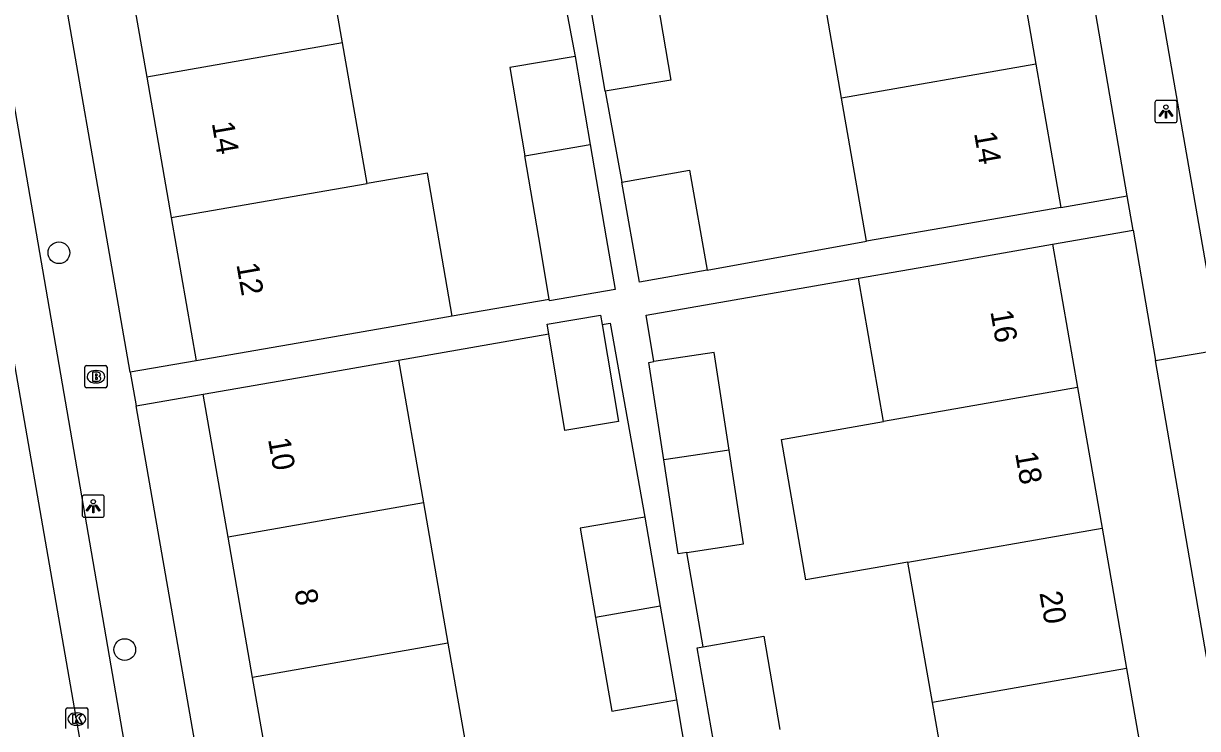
# Model space of a CAD drawing. Extents: x 162880 to 165536, y 384011 to 385179.
# Drawn here: x 164110 to 164162.8, y 384650.1 to 384681.8 of the extents above; entities that cross this region are included whole.
import ezdxf

# ---------------------------------------------------------------- set-up
doc = ezdxf.new("R2010")
doc.units = 0
for name, color, linetype in [('IMGEO_Boom', 7, 'Continuous'), ('IMGEO_Brandkraan', 7, 'Continuous'), ('IMGEO_Kolk', 7, 'Continuous'), ('IMGEO_Lichtpunt', 7, 'Continuous'), ('IMGEO_Pand', 7, 'Continuous'), ('IMGEO_Pand_nummerreeks', 7, 'Continuous'), ('IMGEO_Rijbaan_lokaal_open', 7, 'Continuous'), ('IMGEO_Voetpad_open', 7, 'Continuous')]:
    doc.layers.add(name, color=color, linetype=linetype)

msp = doc.modelspace()

# ---------------------------------------------------------------- linework, layer by layer
at = {"layer": 'IMGEO_Boom'}
for centre in [(164111.637, 384671.447), (164114.596, 384653.602)]:
    msp.add_circle(centre, 0.489, dxfattribs=at)
at = {"layer": 'IMGEO_Brandkraan'}
for p, q in [((164112.801, 384665.447), (164112.801, 384666.299)), ((164112.876, 384666.373), (164113.728, 384666.373)), ((164113.289, 384666.153), (164113.314, 384666.153)), ((164113.802, 384666.299), (164113.802, 384665.447)), ((164113.312, 384665.593), (164113.287, 384665.593)), ((164113.728, 384665.373), (164112.876, 384665.373))]:
    msp.add_line(p, q, dxfattribs=at)
for points in [[(164112.801, 384665.447), (164112.801, 384666.299)], [(164112.876, 384666.373), (164113.728, 384666.373)], [(164113.149, 384666.073), (164113.149, 384665.673), (164113.362, 384665.673)], [(164113.38, 384666.073), (164113.149, 384666.073)], [(164113.328, 384665.992), (164113.274, 384665.992), (164113.274, 384665.916)], [(164113.802, 384666.299), (164113.802, 384665.447)], [(164113.274, 384665.916), (164113.327, 384665.916)], [(164113.336, 384665.84), (164113.274, 384665.84), (164113.274, 384665.759)], [(164113.274, 384665.759), (164113.336, 384665.759)], [(164113.728, 384665.373), (164112.876, 384665.373)]]:
    msp.add_lwpolyline(points, dxfattribs=at)
for centre, radius, start, end in [((164112.878, 384666.297), 0.0765, 91.552, 178.448), ((164112.878, 384666.297), 0.0765, 91.552, 178.448), ((164113.329, 384665.954), 0.0379, 267.8285, 90.9355), ((164113.384, 384665.928), 0.145, 59.4692, 91.5367), ((164113.409, 384665.975), 0.0922, 285.5137, 58.1501), ((164113.726, 384666.297), 0.0765, 1.552, 88.448), ((164113.726, 384666.297), 0.0765, 1.552, 88.448), ((164112.878, 384665.449), 0.0765, 181.552, 268.448), ((164112.878, 384665.449), 0.0765, 181.552, 268.448), ((164113.337, 384665.799), 0.0404, 269.8759, 90.5077), ((164113.368, 384665.924), 0.251, 268.6676, 293.5347), ((164113.414, 384665.783), 0.105, 301.3115, 78.989), ((164113.726, 384665.449), 0.0765, 271.552, 358.448), ((164113.726, 384665.449), 0.0765, 271.552, 358.448)]:
    msp.add_arc(centre, radius, start, end, dxfattribs=at)
for centre, major_axis, ratio, start_param, end_param in [((164113.288, 384665.873), (-0.387, 0.002), 0.722429, 4.712389, 7.853982), ((164113.313, 384665.873), (-0.39, 0.002), 0.717154, 1.570796, 4.712389)]:
    msp.add_ellipse(centre, major_axis=major_axis, ratio=ratio, start_param=start_param, end_param=end_param, dxfattribs=at)
at = {"layer": 'IMGEO_Kolk'}
for p, q in [((164111.943, 384650.055), (164111.943, 384650.907)), ((164112.018, 384650.981), (164112.87, 384650.981)), ((164112.431, 384650.761), (164112.456, 384650.761)), ((164112.944, 384650.907), (164112.944, 384650.055)), ((164112.454, 384650.201), (164112.429, 384650.201))]:
    msp.add_line(p, q, dxfattribs=at)
for points in [[(164111.943, 384650.055), (164111.943, 384650.907)], [(164112.018, 384650.981), (164112.87, 384650.981)], [(164112.264, 384650.681), (164112.387, 384650.681), (164112.387, 384650.53), (164112.517, 384650.681), (164112.681, 384650.681), (164112.535, 384650.53), (164112.688, 384650.281), (164112.536, 384650.281), (164112.451, 384650.445), (164112.387, 384650.378), (164112.387, 384650.281), (164112.264, 384650.281), (164112.264, 384650.681)], [(164112.944, 384650.907), (164112.944, 384650.055)]]:
    msp.add_lwpolyline(points, dxfattribs=at)
for centre, start, end in [((164112.02, 384650.905), 91.552, 178.448), ((164112.02, 384650.905), 91.552, 178.448), ((164112.868, 384650.905), 1.552, 88.448), ((164112.868, 384650.905), 1.552, 88.448)]:
    msp.add_arc(centre, 0.0765, start, end, dxfattribs=at)
for centre, major_axis, ratio, start_param, end_param in [((164112.43, 384650.481), (-0.387, 0.002), 0.722429, 4.712389, 7.853982), ((164112.455, 384650.481), (-0.39, 0.002), 0.717154, 1.570796, 4.712389)]:
    msp.add_ellipse(centre, major_axis=major_axis, ratio=ratio, start_param=start_param, end_param=end_param, dxfattribs=at)
at = {"layer": 'IMGEO_Lichtpunt'}
for p, q in [((164160.92, 384678.197), (164160.92, 384677.39)), ((164160.92, 384678.197), (164160.92, 384677.39)), ((164161.822, 384678.292), (164161.014, 384678.292)), ((164161.822, 384678.292), (164161.014, 384678.292)), ((164161.916, 384677.39), (164161.916, 384678.197)), ((164161.916, 384677.39), (164161.916, 384678.197)), ((164161.014, 384677.296), (164161.822, 384677.296)), ((164161.014, 384677.296), (164161.822, 384677.296)), ((164112.681, 384660.454), (164112.681, 384659.647)), ((164112.681, 384660.454), (164112.681, 384659.647)), ((164113.583, 384660.549), (164112.775, 384660.549)), ((164113.583, 384660.549), (164112.775, 384660.549)), ((164113.677, 384659.647), (164113.677, 384660.454)), ((164113.677, 384659.647), (164113.677, 384660.454)), ((164112.775, 384659.553), (164113.583, 384659.553)), ((164112.775, 384659.553), (164113.583, 384659.553))]:
    msp.add_line(p, q, dxfattribs=at)
for points in [[(164161.294, 384677.861), (164161.333, 384677.833), (164161.145, 384677.571), (164161.107, 384677.598), (164161.294, 384677.861)], [(164161.396, 384677.813), (164161.443, 384677.813), (164161.443, 384677.491), (164161.396, 384677.491), (164161.396, 384677.813)], [(164161.506, 384677.833), (164161.544, 384677.86), (164161.731, 384677.598), (164161.692, 384677.57), (164161.506, 384677.833)], [(164113.055, 384660.118), (164113.094, 384660.09), (164112.906, 384659.828), (164112.868, 384659.855), (164113.055, 384660.118)], [(164113.157, 384660.07), (164113.204, 384660.07), (164113.204, 384659.748), (164113.157, 384659.748), (164113.157, 384660.07)], [(164113.267, 384660.09), (164113.305, 384660.117), (164113.492, 384659.855), (164113.453, 384659.827), (164113.267, 384660.09)]]:
    msp.add_lwpolyline(points, dxfattribs=at)
for centre in [(164161.419, 384677.995), (164113.18, 384660.252)]:
    msp.add_circle(centre, 0.0994, dxfattribs=at)
for centre, start, end in [((164161.014, 384678.197), 90, 180), ((164161.014, 384678.197), 90, 180), ((164161.822, 384678.197), 0, 90), ((164161.822, 384678.197), 0, 90), ((164161.014, 384677.39), 180, 270), ((164161.014, 384677.39), 180, 270), ((164161.822, 384677.39), 270, 0), ((164161.822, 384677.39), 270, 360), ((164112.775, 384660.454), 90, 180), ((164112.775, 384660.454), 90, 180), ((164113.583, 384660.454), 0, 90), ((164113.583, 384660.454), 0, 90), ((164112.775, 384659.647), 180, 270), ((164112.775, 384659.647), 180, 270), ((164113.583, 384659.647), 270, 0), ((164113.583, 384659.647), 270, 360)]:
    msp.add_arc(centre, 0.0946, start, end, dxfattribs=at)
at = {"layer": 'IMGEO_Pand'}
for points in [[(164124.389, 384680.88), (164123.286, 384687.201)], [(164154.472, 384686.241), (164155.574, 384679.923)], [(164114.484, 384685.665), (164115.587, 384679.345)], [(164146.831, 384678.398), (164145.729, 384684.716)], [(164138.429, 384683.443), (164139.155, 384679.212), (164136.204, 384678.706)], [(164136.204, 384678.706), (164135.48, 384682.928)], [(164124.389, 384680.88), (164115.587, 384679.345)], [(164125.491, 384674.561), (164124.389, 384680.88)], [(164134.856, 384680.276), (164131.909, 384679.772), (164132.588, 384675.799)], [(164134.856, 384680.276), (164135.533, 384676.313)], [(164155.574, 384679.923), (164146.831, 384678.398)], [(164155.574, 384679.923), (164156.697, 384673.487)], [(164115.587, 384679.345), (164116.689, 384673.025)], [(164147.954, 384671.962), (164146.831, 384678.398)], [(164132.588, 384675.799), (164135.533, 384676.313)], [(164135.533, 384676.313), (164136.249, 384672.117), (164136.647, 384669.787), (164133.699, 384669.284), (164133.689, 384669.342)], [(164133.689, 384669.342), (164133.302, 384671.614), (164132.588, 384675.799)], [(164129.322, 384668.589), (164128.211, 384675.03), (164125.491, 384674.561)], [(164136.953, 384674.621), (164139.993, 384675.16), (164140.791, 384670.663)], [(164116.689, 384673.025), (164125.491, 384674.561)], [(164140.791, 384670.663), (164137.751, 384670.124), (164136.953, 384674.621)], [(164156.697, 384673.487), (164151.772, 384672.628), (164147.954, 384671.962)], [(164116.689, 384673.025), (164117.812, 384666.587)], [(164147.592, 384670.303), (164151.397, 384670.967), (164156.322, 384671.826)], [(164156.322, 384671.826), (164157.445, 384665.387)], [(164148.716, 384663.858), (164147.592, 384670.303)], [(164129.322, 384668.589), (164126.614, 384668.122), (164122.738, 384667.446), (164117.812, 384666.587)], [(164133.666, 384667.796), (164133.593, 384668.234), (164135.997, 384668.635), (164136.067, 384668.215)], [(164136.067, 384668.215), (164136.793, 384663.859), (164134.389, 384663.458), (164133.666, 384667.796)], [(164118.126, 384665.084), (164123.052, 384665.943), (164126.908, 384666.616)], [(164126.908, 384666.616), (164128.028, 384660.195)], [(164138.839, 384662.129), (164138.169, 384666.518), (164138.396, 384666.553)], [(164141.778, 384662.577), (164141.108, 384666.966), (164138.396, 384666.553)], [(164119.247, 384658.659), (164118.126, 384665.084)], [(164157.445, 384665.387), (164148.716, 384663.858)], [(164157.445, 384665.387), (164158.547, 384659.067)], [(164149.818, 384657.539), (164145.226, 384656.736), (164144.124, 384663.054), (164148.716, 384663.858)], [(164141.778, 384662.577), (164138.839, 384662.129)], [(164139.875, 384657.974), (164142.421, 384658.363), (164141.778, 384662.577)], [(164139.875, 384657.974), (164139.482, 384657.914), (164138.839, 384662.129)], [(164128.028, 384660.195), (164119.247, 384658.659)], [(164128.028, 384660.195), (164129.128, 384653.888)], [(164137.978, 384659.563), (164135.071, 384659.056), (164135.77, 384655.051)], [(164137.978, 384659.563), (164138.676, 384655.559)], [(164120.347, 384652.351), (164119.247, 384658.659)], [(164149.818, 384657.539), (164158.547, 384659.067)], [(164158.547, 384659.067), (164159.65, 384652.748)], [(164150.921, 384651.219), (164149.818, 384657.539)], [(164138.676, 384655.559), (164135.77, 384655.051)], [(164138.676, 384655.559), (164139.412, 384651.338)], [(164135.77, 384655.051), (164136.506, 384650.832), (164139.412, 384651.338)], [(164129.128, 384653.888), (164120.347, 384652.351)], [(164129.128, 384653.888), (164130.229, 384647.579)], [(164140.606, 384653.731), (164143.331, 384654.206), (164144.062, 384650.018)], [(164141.065, 384649.493), (164140.333, 384653.683), (164140.606, 384653.731)], [(164159.65, 384652.748), (164150.921, 384651.219)], [(164159.65, 384652.748), (164160.752, 384646.428)], [(164121.448, 384646.043), (164120.347, 384652.351)], [(164152.023, 384644.899), (164150.921, 384651.219)]]:
    msp.add_lwpolyline(points, dxfattribs=at)
at = {"layer": 'IMGEO_Rijbaan_lokaal_open'}
for points in [[(164163.891, 384667.091), (164157.856, 384701.625)], [(164116.13, 384629.198), (164104.857, 384693.889)]]:
    msp.add_lwpolyline(points, dxfattribs=at)
at = {"layer": 'IMGEO_Voetpad_open'}
for points in [[(164159.679, 384674.007), (164151.836, 384719.544)], [(164114.847, 384666.07), (164106.885, 384711.715)], [(164104.762, 384706.125), (164117.463, 384632.646)], [(164134.394, 384682.706), (164134.856, 384680.276)], [(164136.204, 384678.706), (164136.953, 384674.621)], [(164156.697, 384673.487), (164159.679, 384674.007)], [(164159.946, 384672.458), (164159.679, 384674.007)], [(164156.322, 384671.826), (164159.946, 384672.458)], [(164159.946, 384672.458), (164160.955, 384666.6)], [(164140.791, 384670.663), (164147.954, 384671.962)], [(164138.396, 384666.553), (164138.037, 384668.637), (164147.592, 384670.303)], [(164133.689, 384669.342), (164129.322, 384668.589)], [(164136.067, 384668.215), (164136.427, 384668.277), (164137.978, 384659.563)], [(164126.908, 384666.616), (164133.666, 384667.796)], [(164160.955, 384666.6), (164163.891, 384667.091)], [(164117.812, 384666.587), (164114.847, 384666.07)], [(164165.465, 384640.416), (164160.955, 384666.6)], [(164114.847, 384666.07), (164115.111, 384664.558)], [(164115.111, 384664.558), (164118.126, 384665.084)], [(164120.649, 384632.808), (164115.111, 384664.558)], [(164140.606, 384653.731), (164139.875, 384657.974)], [(164139.412, 384651.338), (164140.144, 384646.987)]]:
    msp.add_lwpolyline(points, dxfattribs=at)

# ---------------------------------------------------------------- texts
at = {"layer": 'IMGEO_Pand_nummerreeks'}
for s, rotation, p in [('14', 279.8942, (164118.505, 384677.275)), ('14', 279.8947, (164152.785, 384676.824)), ('12', 279.8942, (164119.614, 384670.924)), ('16', 279.8943, (164153.519, 384668.803)), ('10', 279.8963, (164121.037, 384663.061)), ('18', 279.8943, (164154.631, 384662.433)), ('8', 279.8963, (164122.225, 384656.253)), ('20', 279.8943, (164155.726, 384656.156))]:
    msp.add_text(s, height=1, rotation=rotation, dxfattribs=at).set_placement(p)

doc.saveas('drawing.dxf')
